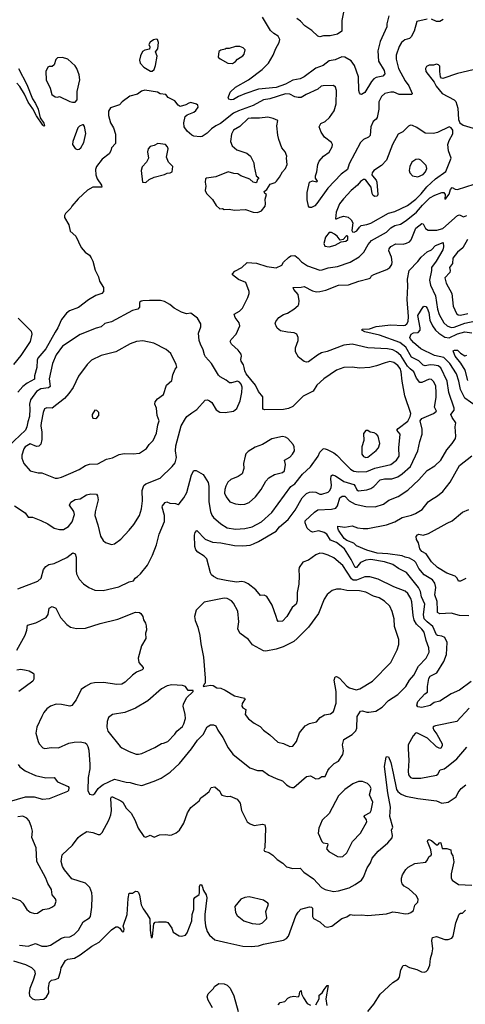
# Model space of a CAD drawing. Extents: x 1550320 to 1685906, y 509093 to 640511.
# Tile 438 of 532: x 1656853 to 1661131, y 593384 to 602834. Entities that reach past the tile are written whole.
import ezdxf

# ---------------------------------------------------------------- set-up
doc = ezdxf.new("R2010")
doc.units = 0

msp = doc.modelspace()

# ---------------------------------------------------------------- linework, layer by layer
at = {"layer": '0CON20XD'}
for points in [[(1660765, 602840), (1660665, 602816), (1660641.1, 602725), (1660610.8, 602669.2), (1660595, 602653.1), (1660549.8, 602640.2), (1660520, 602615), (1660496.9, 602575), (1660467, 602493), (1660466.9, 602455), (1660489.3, 602365), (1660553.8, 602246.2), (1660587.8, 602197.7), (1660620.6, 602125), (1660616.2, 602115), (1660495, 602116.7), (1660445, 602138.5), (1660415, 602139.1), (1660358.8, 602125), (1660325, 602095.8), (1660300, 602045), (1660300, 601975), (1660284.5, 601895), (1660275, 601880), (1660245, 601857.5), (1660223.1, 601805), (1660218.8, 601721.2), (1660202, 601705), (1660154.2, 601685), (1660123.7, 601656.3), (1660015, 601451.2), (1660000, 601395), (1659938.7, 601351.3), (1659812.1, 601217.9), (1659705, 601068.8), (1659685, 601046.7), (1659655, 601030), (1659635, 601032.5), (1659625, 601042.5), (1659613.8, 601105), (1659612.5, 601175), (1659636.7, 601275), (1659664.1, 601285.9), (1659705, 601277.5), (1659712.5, 601285), (1659694.2, 601314.2), (1659691.4, 601335), (1659704.4, 601375), (1659715, 601442.5), (1659729.2, 601475), (1659768.8, 601525), (1659825, 601562), (1659854.5, 601615), (1659855.5, 601635), (1659846.7, 601655), (1659778.1, 601705), (1659748.1, 601755), (1659729.2, 601805), (1659743.7, 601836.3), (1659785, 601855.7), (1659825.9, 601894.1), (1659870.9, 601959.1), (1659890, 602025), (1659894.4, 602154.4), (1659885.5, 602185.5), (1659865, 602200.8), (1659765, 602200), (1659748.6, 602195), (1659715, 602167.7), (1659602, 602115), (1659555, 602088.5), (1659525, 602086.4), (1659495, 602091.8), (1659445, 602119.2), (1659405, 602122.5), (1659255, 602074.2), (1659195, 602063.2), (1659095, 602011.3), (1658955, 601960.5), (1658905, 601935.9), (1658782.2, 601837.8), (1658735.2, 601814.8), (1658693.1, 601785), (1658652.9, 601745), (1658606.2, 601713.8), (1658585, 601709.1), (1658526.2, 601716.2), (1658505.4, 601725.4), (1658460.8, 601765), (1658432.9, 601805), (1658430, 601845), (1658443.3, 601905), (1658460.5, 601919.5), (1658525, 601946.2), (1658545, 601963.8), (1658565.7, 601995), (1658563.8, 602013.8), (1658551.7, 602021.7), (1658497.7, 602037.7), (1658478.1, 602031.9)], [(1659015, 602120.8), (1658953.2, 602096.8), (1658905, 602066.9), (1658883, 602063), (1658861.7, 602071.7), (1658853.3, 602085), (1658873, 602137), (1658925.8, 602185), (1659050.6, 602255), (1659181.1, 602355), (1659241.4, 602415), (1659287.4, 602492.6), (1659313.4, 602556.6), (1659345.6, 602615), (1659350.8, 602645), (1659335.5, 602675.5), (1659291.7, 602701.7), (1659261.1, 602731.1), (1659185, 602856.7)], [(1660397.7, 602872.3), (1660378, 602795), (1660377.1, 602765), (1660314.1, 602625.9), (1660290.3, 602535), (1660298.6, 602435), (1660352.2, 602345), (1660358, 602315), (1660338, 602292), (1660275, 602278.8), (1660253.1, 602265), (1660230.9, 602239.1), (1660165, 602134), (1660135, 602116.7), (1660125, 602120), (1660115, 602132.5), (1660110, 602155), (1660104.7, 602284.7), (1660067.5, 602395), (1660035, 602438.6), (1659975, 602472.5), (1659945, 602477.9), (1659881.3, 602448.7), (1659825, 602437.5), (1659765, 602394.5), (1659695, 602367.5), (1659585, 602284.3), (1659545, 602265.6), (1659475, 602253.8), (1659405.6, 602214.4), (1659315, 602182), (1659145, 602166), (1659015, 602120.8)], [(1659962.5, 602905), (1659947.1, 602825), (1659947, 602723), (1659905, 602696.2), (1659835, 602680), (1659770.5, 602679.5), (1659735, 602668), (1659715, 602675.7), (1659659.1, 602729.1), (1659590.8, 602775), (1659549.5, 602819.5), (1659514.4, 602845)], [(1660918.8, 602835), (1660885, 602816.2), (1660855, 602818), (1660805, 602837.5)], [(1658108.3, 602338.3), (1658125, 602340), (1658143.3, 602355), (1658157, 602393), (1658173.3, 602485), (1658157.5, 602525), (1658178.8, 602555), (1658186.2, 602615), (1658175, 602642.5), (1658165, 602646.7), (1658138.3, 602641.7), (1658105, 602617.5), (1658093.3, 602595), (1658103, 602573), (1658099.3, 602550.7), (1658055, 602541.2), (1658032.7, 602527.3), (1658012.7, 602487.3), (1658004, 602445), (1658011.2, 602415), (1658045, 602377.5), (1658108.3, 602338.3)], [(1658895, 602413.3), (1658925, 602431.2), (1658944.1, 602455.9), (1658995, 602486.7), (1659008.3, 602501.7), (1659016.7, 602545), (1658997.5, 602565), (1658966.1, 602576.1), (1658924.1, 602575.9), (1658865, 602557.5), (1658835, 602557.5), (1658825, 602550), (1658785, 602542.5), (1658765, 602530), (1658760, 602475), (1658777, 602457), (1658850, 602415), (1658895, 602413.3)], [(1657361.7, 602041.7), (1657385, 602043.3), (1657406.4, 602063.6), (1657404.3, 602145), (1657430, 602255), (1657422.9, 602305), (1657401.4, 602365), (1657385, 602392), (1657315, 602456), (1657265, 602471.2), (1657215, 602468.8), (1657199.7, 602450.3), (1657185, 602400), (1657165, 602383.3), (1657135, 602383.3), (1657125, 602377.5), (1657104.1, 602335.9), (1657106.2, 602255), (1657145.7, 602175.7), (1657162, 602115), (1657195, 602092.5), (1657215, 602090), (1657235, 602097.5), (1657335, 602050), (1657361.7, 602041.7)], [(1656842.5, 602365), (1656921.8, 602211.8), (1656975.9, 602075), (1657005, 602030), (1657030, 601975), (1657051.4, 601891.4), (1657085, 601840), (1657090, 601815), (1657085, 601812.5), (1657075, 601822.5), (1657015, 601910.8)], [(1661205, 602351.1), (1661055, 602318.5), (1660915, 602270), (1660903, 602273), (1660892.5, 602285), (1660885.8, 602335.8), (1660885, 602386.7), (1660875, 602400), (1660855, 602408), (1660825, 602396.2), (1660785, 602397.5), (1660758.8, 602385), (1660747.5, 602365), (1660752.5, 602335), (1660833.6, 602233.6), (1660852.5, 602195), (1660908, 602125), (1661025, 602064.2), (1661039.7, 602049.7), (1661058, 601985), (1661066.7, 601875), (1661080, 601845), (1661111.2, 601821.2), (1661205, 601792.5)], [(1657015, 601910.8), (1656979.7, 601979.7), (1656935, 602042.7), (1656899.6, 602119.6), (1656855, 602193.8), (1656824.8, 602224.8)], [(1658478.1, 602031.9), (1658447.5, 602015), (1658395, 602000), (1658375, 602012.5), (1658342, 602055), (1658278.3, 602088.3), (1658255, 602115.7), (1658201.7, 602121.7), (1658175, 602136.7), (1658055, 602156.7), (1658023, 602147), (1657985, 602120), (1657909.3, 602100.7), (1657837.5, 602045), (1657812.5, 602015), (1657725, 601987.8), (1657706.9, 601955), (1657706.9, 601915), (1657724.2, 601845), (1657753.8, 601795), (1657774, 601734), (1657774.1, 601645.9), (1657736.2, 601605), (1657728.8, 601575), (1657712.5, 601545), (1657645.8, 601494.2), (1657591.4, 601425), (1657582.5, 601395), (1657583.4, 601343.4), (1657597.5, 601305), (1657638.6, 601245), (1657643.3, 601225), (1657554, 601226), (1657505, 601196), (1657413.8, 601115), (1657353.8, 601045), (1657343.3, 601025), (1657293.3, 600975), (1657283.8, 600955), (1657283.8, 600935), (1657325.8, 600865.8), (1657338, 600805), (1657390.8, 600755), (1657445, 600646.2), (1657481.3, 600601.3), (1657525, 600573.3), (1657539.7, 600549.7), (1657556, 600515), (1657578.3, 600428.3), (1657610, 600365), (1657618, 600325), (1657656.9, 600265), (1657659.2, 600225), (1657643.3, 600205), (1657583.7, 600186.3), (1657515, 600145.7), (1657417.6, 600072.4), (1657331.2, 600038.8), (1657301.7, 600018.3), (1657255.3, 599954.7), (1657218.9, 599875), (1657192.9, 599835), (1657105.5, 599675), (1657026, 599584), (1657019.5, 599565), (1657016.9, 599495), (1656995.5, 599415), (1656995.6, 599385), (1656925, 599346.7), (1656885, 599314.7), (1656835, 599258.5)], [(1659135, 600983.3), (1659175, 601000), (1659210, 601045), (1659214.3, 601065), (1659208.3, 601111.7), (1659222.5, 601155), (1659207, 601167), (1659200, 601185), (1659226.7, 601205), (1659256.7, 601255), (1659305, 601272.5), (1659317, 601283), (1659348.3, 601321.7), (1659376.7, 601375), (1659406.2, 601405), (1659420, 601445), (1659413.3, 601505), (1659417.5, 601525), (1659403.3, 601565), (1659370, 601605), (1659340, 601685), (1659330, 601725), (1659322.5, 601815), (1659330, 601865), (1659285, 601886.2), (1659235, 601897.5), (1659155, 601887.3), (1659075, 601890), (1659045.4, 601884.6), (1658965, 601809.5), (1658905.8, 601775), (1658887.8, 601735), (1658878.1, 601665), (1658893.2, 601623.2), (1658936.7, 601585), (1659033.9, 601553.9), (1659068.8, 601525), (1659100.9, 601460.9), (1659105.7, 601425), (1659123.6, 601333.6), (1659147.5, 601315), (1659133, 601297), (1659130, 601275), (1659121.7, 601268.3), (1659095, 601273.3), (1659063.6, 601303.6), (1658975.5, 601335.5), (1658946.7, 601355), (1658908.3, 601358.3), (1658855, 601374.2), (1658735, 601326.7), (1658645, 601312.5), (1658637.5, 601305), (1658632.5, 601275), (1658640, 601235), (1658633.3, 601195), (1658647.5, 601165), (1658705, 601107.5), (1658740.7, 601050.7), (1658775, 601020), (1658801.7, 601021.7), (1658815, 601012.5), (1658863.6, 601016.4), (1658915, 601004.2), (1659021.7, 601011.7), (1659095, 600986.7), (1659135, 600983.3)], [(1657405, 601586.7), (1657425, 601591.1), (1657440, 601605), (1657468.8, 601655), (1657487, 601743), (1657475, 601807.5), (1657465, 601823.3), (1657455, 601826.2), (1657427.7, 601812.3), (1657413, 601797), (1657361.9, 601665), (1657361.4, 601635), (1657385, 601596), (1657405, 601586.7)], [(1660065, 600794.2), (1660091.2, 600808.8), (1660115, 600844), (1660132.1, 600857.9), (1660187, 600867), (1660225, 600882.1), (1660393.2, 600976.8), (1660455, 600993.1), (1660575, 601050.9), (1660655, 601111.1), (1660707.1, 601162.9), (1660760.8, 601229.2), (1660845, 601306.2), (1660943.9, 601376.1), (1660994, 601505), (1660970, 601575), (1660964, 601635), (1660977.5, 601675), (1661012.4, 601737.6), (1661010.9, 601775), (1660995, 601796.9), (1660975, 601805.7), (1660865, 601751.4), (1660825, 601742.5), (1660745, 601744), (1660665, 601799.2), (1660625, 601818), (1660605, 601820), (1660585, 601813.3), (1660531.7, 601758.3), (1660486.2, 601735), (1660432.9, 601635), (1660374.3, 601485), (1660325, 601434.2), (1660253.3, 601385), (1660236.7, 601365), (1660233.9, 601346.1), (1660238.8, 601335), (1660275, 601293.3), (1660282, 601275), (1660290, 601155), (1660285, 601140), (1660263, 601137), (1660245, 601146.7), (1660236, 601165), (1660226.7, 601226.7), (1660176.7, 601295), (1660165, 601301.2), (1660155, 601298.8), (1660125, 601279.2), (1660095.3, 601244.7), (1660034.4, 601195), (1659963.1, 601115), (1659923.1, 601065), (1659892.8, 600987.2), (1659885, 600922.5), (1659895, 600921.2), (1659930.3, 600939.7), (1659965, 600947.5), (1660007.7, 600937.7), (1660035, 600913.3), (1660051.2, 600885), (1660041.7, 600811.7), (1660047.7, 600797.7), (1660065, 600794.2)], [(1658065, 601270), (1658095, 601300), (1658145, 601322.5), (1658242.5, 601347.5), (1658268.3, 601361.7), (1658297, 601363), (1658317.5, 601375), (1658322.5, 601425), (1658282.5, 601465), (1658262.5, 601515), (1658278.8, 601595), (1658273.3, 601615), (1658252.5, 601635), (1658180, 601645), (1658145, 601626), (1658105, 601615.7), (1658086.9, 601595), (1658080.6, 601565), (1658090, 601505), (1658070, 601465), (1658028.8, 601421.2), (1658020, 601385), (1658033, 601273), (1658065, 601270)], [(1660675, 601324.4), (1660725, 601347.1), (1660748.9, 601375), (1660760.6, 601405), (1660754.2, 601435), (1660705, 601485.8), (1660685, 601495.7), (1660655, 601492.2), (1660618.9, 601465), (1660598.9, 601425), (1660593.1, 601385), (1660597.5, 601365), (1660624.4, 601334.4), (1660675, 601324.4)], [(1656835, 597371.4), (1657028.8, 597445), (1657060.8, 597475), (1657083, 597557), (1657103.8, 597586.2), (1657134.6, 597605.4), (1657185, 597613.1), (1657305, 597670.6), (1657365, 597717.5), (1657385, 597706.2), (1657396.5, 597675), (1657394.4, 597545), (1657398.6, 597515), (1657424.2, 597465), (1657465, 597420), (1657516.7, 597385), (1657575, 597358), (1657655, 597354), (1657805, 597391.2), (1657905, 597438), (1657945, 597446.7), (1657963.3, 597475), (1657985, 597490), (1658014.2, 597515.8), (1658081.2, 597598.8), (1658128, 597695), (1658165.7, 597794.3), (1658193.7, 597896.3), (1658243.2, 598016.8), (1658243.5, 598075), (1658221.5, 598155), (1658225, 598168), (1658250.2, 598199.8), (1658265, 598205.8), (1658293.8, 598193.8), (1658349.8, 598189.8), (1658375, 598180), (1658385, 598187.5), (1658429.6, 598245), (1658456.9, 598295), (1658503.5, 598465), (1658525, 598506), (1658547.7, 598507.7), (1658615, 598470), (1658661.1, 598391.1), (1658667.9, 598357.9), (1658668.6, 598205), (1658685, 598114), (1658697.9, 598077.9), (1658715, 598055.7), (1658785, 597995.7), (1658845, 597955.6), (1658925, 597944.1), (1659015, 597949.1), (1659085, 597966.8), (1659175, 598015.7), (1659275, 598104.3), (1659455, 598352.9), (1659495, 598380.6), (1659567.8, 598472.2), (1659646.2, 598543.8), (1659719.2, 598645), (1659735, 598683.8), (1659765, 598713.8), (1659775, 598718), (1659805, 598710), (1659868.1, 598678.1), (1659898.6, 598655), (1659965.7, 598585), (1660030.5, 598520.5), (1660061.7, 598501.7), (1660105, 598495.3), (1660185, 598498.5), (1660262, 598528), (1660416.7, 598563.3), (1660470.8, 598605), (1660496, 598644), (1660492.2, 598725), (1660505.9, 598855), (1660472.5, 598895), (1660485, 598911.4), (1660578.7, 598981.3), (1660600.6, 599025), (1660606.9, 599055), (1660551.2, 599225), (1660524.8, 599364.8), (1660515.7, 599455), (1660505.3, 599485), (1660483.8, 599515), (1660445, 599543.8), (1660405, 599552.1), (1660361.2, 599541.2), (1660278.5, 599511.5), (1660215, 599496.5), (1660115, 599490.6), (1660045, 599499.4), (1659965, 599494.3), (1659895, 599469.2), (1659773, 599387), (1659706.9, 599325), (1659670.9, 599269.1), (1659575, 599219.5), (1659475, 599122.3), (1659435, 599101.6), (1659385, 599094.1), (1659205, 599088.9), (1659188, 599095), (1659186.9, 599215), (1659145.3, 599265.3), (1659116.1, 599326.1), (1659027.1, 599435), (1659013.2, 599465), (1659009.2, 599495), (1659000.6, 599520.6), (1658978, 599555), (1658976.1, 599573.9), (1658984, 599605), (1658978.8, 599625), (1658950.7, 599660.7), (1658885, 599719.2), (1658874, 599745), (1658884, 599765), (1658932.2, 599815), (1658965.8, 599895), (1658961.2, 599925), (1658920.8, 599975), (1658913.1, 600006.9), (1658962, 600035), (1658992, 600065), (1659043.9, 600166.1), (1659056.7, 600205), (1659056.2, 600225), (1659025, 600311.2), (1658955, 600341.2), (1658897.5, 600385), (1658896.7, 600395), (1658918.3, 600421.7), (1658985, 600455.7), (1659036.5, 600503.5), (1659125, 600495.9), (1659225, 600464.7), (1659316.6, 600453.4), (1659371.3, 600478.7), (1659386.2, 600505), (1659435, 600551.2), (1659455, 600566.2), (1659495, 600570), (1659527.1, 600545), (1659558.7, 600508.7), (1659615, 600470.7), (1659735, 600430.8), (1659757.9, 600432.1), (1659815, 600451.5), (1659905.3, 600464.7), (1660025, 600505.5), (1660111.7, 600558.3), (1660157.3, 600602.7), (1660198.8, 600675), (1660229.5, 600715), (1660375.2, 600794.8), (1660415, 600837.3), (1660455, 600857), (1660508.5, 600871.5), (1660564.8, 600905.2), (1660664, 600986), (1660718.6, 601055), (1660790.4, 601125), (1660840, 601150), (1660905, 601174.4), (1660924.3, 601174.3), (1660936.2, 601155), (1660935, 601112.5), (1660945, 601117.5), (1660975, 601158.8), (1660987.9, 601205), (1661005, 601223.1), (1661035, 601207.3), (1661055, 601203.9), (1661215, 601256)], [(1657555, 595394.2), (1657575, 595406.2), (1657605.4, 595454.6), (1657627.5, 595475), (1657655.9, 595494.1), (1657765, 595543.1), (1657875, 595517.1), (1657915, 595514), (1657965, 595496), (1658025, 595484.3), (1658145, 595524.2), (1658211.2, 595555), (1658297.8, 595612.2), (1658386.9, 595695), (1658503.6, 595836.4), (1658561.7, 595918.3), (1658615, 595972), (1658654.4, 596045.6), (1658685, 596067.1), (1658715, 596067.5), (1658736.2, 596055), (1658753.8, 596015), (1658802, 595945), (1658855, 595846.7), (1658898.8, 595785), (1659063.9, 595653.9), (1659135, 595628.6), (1659185, 595628), (1659244.5, 595584.5), (1659315, 595550), (1659375, 595529.4), (1659415, 595491.4), (1659445, 595472.5), (1659465, 595464), (1659485, 595464.2), (1659605, 595570), (1659645, 595576.7), (1659695, 595547.5), (1659725, 595550), (1659755, 595568.8), (1659785, 595570), (1659811.2, 595628.8), (1659828.7, 595651.3), (1659872, 595695), (1659913.2, 595716.8), (1659955, 595780), (1659961.2, 595815), (1659951.8, 595875), (1659966, 595925), (1660046.2, 595973.8), (1660081.5, 596008.5), (1660090.5, 596035), (1660093.1, 596146.9), (1660125, 596196.2), (1660145, 596199.4), (1660185, 596186.7), (1660205, 596186.7), (1660271.7, 596198.3), (1660334, 596236), (1660395, 596298.1), (1660483.8, 596356.2), (1660560.8, 596435), (1660595, 596493.3), (1660636.3, 596543.7), (1660682.2, 596627.8), (1660755.8, 596705), (1660785, 596762.5), (1660781.9, 596805), (1660754.1, 596874.1), (1660735.7, 596955.7), (1660714.6, 596985), (1660663.1, 597033.1), (1660641.5, 597071.5), (1660631.1, 597115), (1660618.1, 597248.1), (1660608.5, 597278.5), (1660579.5, 597325), (1660555, 597348.5), (1660445, 597391.8), (1660295, 597465.4), (1660215, 597487.1), (1660165, 597487.5), (1660085.2, 597454.8), (1660055, 597453.8), (1660038.9, 597468.9), (1659955, 597595.6), (1659868.6, 597668.6), (1659815, 597695.6), (1659765, 597711.5), (1659735, 597713.3), (1659695, 597697.8), (1659625, 597647.5), (1659571.2, 597628.8), (1659536, 597575), (1659531.4, 597555), (1659536.9, 597495), (1659533.3, 597415), (1659515.6, 597335), (1659516.5, 597255), (1659506.7, 597225), (1659468.9, 597191.1), (1659417.1, 597105), (1659375, 597060), (1659335, 597058.8), (1659323.7, 597073.7), (1659314, 597106), (1659275.7, 597215), (1659225, 597298.8), (1659200.7, 597310.7), (1659165, 597306.7), (1659121.2, 597361.2), (1659048, 597418), (1659015, 597435.6), (1658985, 597441.9), (1658935, 597436.5), (1658835, 597452.3), (1658755, 597468.5), (1658715, 597489.5), (1658695.4, 597505.4), (1658683.6, 597525), (1658648.8, 597658.8), (1658625, 597683.5), (1658562.1, 597722.1), (1658544, 597745), (1658536.1, 597776.1), (1658531.5, 597885), (1658538.7, 597911.3), (1658555, 597932.5), (1658635, 597848.6), (1658705, 597817.8), (1658785, 597813.9), (1658915, 597788.2), (1658995, 597784.5), (1659065, 597789.6), (1659097.8, 597802.2), (1659145.8, 597824.2), (1659315.7, 597925), (1659348.9, 597965), (1659432.1, 598037.9), (1659496.7, 598125), (1659564.6, 598245), (1659605, 598286.1), (1659635, 598300), (1659665, 598303.6), (1659695, 598300), (1659735, 598280.8), (1659755, 598279.2), (1659815, 598298.9), (1659830.9, 598315), (1659844.5, 598345), (1659847.4, 598367.4), (1659840, 598425), (1659844.4, 598455), (1659855, 598464.3), (1659885, 598457.1), (1659965, 598401), (1660061.2, 598371.2), (1660075, 598357.5), (1660090.6, 598320.6), (1660105, 598311.2), (1660185, 598321.3), (1660225, 598335.4), (1660253.5, 598355), (1660315, 598417.5), (1660355, 598426.6), (1660426.1, 598426.1), (1660483.6, 598446.4), (1660526.4, 598473.6), (1660603.5, 598546.5), (1660676.4, 598695), (1660694.8, 598785.2), (1660717.8, 598855), (1660718.1, 598905), (1660699.3, 598985), (1660715, 599005.7), (1660826.5, 599055), (1660856, 599075), (1660834.3, 599115), (1660851.1, 599208.9), (1660852.9, 599255), (1660846.9, 599315), (1660828, 599358), (1660805, 599379.1), (1660785, 599382.3), (1660715, 599351.9), (1660695, 599350.8), (1660664.1, 599394.1), (1660636.1, 599455), (1660602.8, 599482.8), (1660575, 599509.7), (1660511.4, 599611.4), (1660471.2, 599645), (1660435, 599663.6), (1660385, 599675.3), (1660195, 599683.5), (1660045, 599719.5), (1659965, 599710), (1659805, 599647.8), (1659750, 599635), (1659710.8, 599615), (1659625, 599550.6), (1659605, 599545.6), (1659585, 599552.1), (1659528.9, 599595), (1659500, 599645), (1659501.2, 599685), (1659526.7, 599755), (1659526.7, 599785), (1659512.5, 599815), (1659489.3, 599829.3), (1659425, 599833.8), (1659358.3, 599848.3), (1659324.3, 599874.3), (1659313.8, 599895), (1659306.7, 599915), (1659311.7, 599938.3), (1659342.5, 599975), (1659387.1, 600002.9), (1659425, 600018), (1659484.3, 600055.7), (1659525, 600090), (1659534.3, 600105), (1659536.6, 600136.6), (1659525.8, 600195), (1659484, 600245), (1659480, 600265), (1659553.9, 600266.1), (1659585, 600274.3), (1659665, 600230.5), (1659701.8, 600221.8), (1659735, 600223.5), (1659791.4, 600238.6), (1659915, 600286.9), (1660010.3, 600289.7), (1660107.5, 600325), (1660209.7, 600350.3), (1660220, 600355), (1660230, 600375), (1660252, 600388), (1660378.8, 600435), (1660406.7, 600455), (1660425.5, 600485), (1660429.5, 600505), (1660422.7, 600555), (1660396.7, 600615), (1660400.6, 600635), (1660415, 600657.1), (1660465, 600681.5), (1660535, 600680.8), (1660565, 600687.7), (1660595, 600701.8), (1660612, 600722), (1660655, 600833.1), (1660715, 600876.5), (1660725.8, 600875), (1660748.6, 600828.6), (1660775, 600813.3), (1660856.5, 600813.5), (1660915, 600829.1), (1661055, 600955.7), (1661075, 600959.4), (1661115, 600941.2), (1661145, 600954.6)], [(1659825, 600654), (1659881.7, 600668.3), (1659938.3, 600701.7), (1659985, 600706.7), (1660003.3, 600725), (1660002.5, 600755), (1659995, 600760), (1659985, 600753.3), (1659957, 600723), (1659928.3, 600718.3), (1659902.5, 600755), (1659876.5, 600776.5), (1659845, 600792.2), (1659825, 600790), (1659788.6, 600745), (1659773.3, 600685), (1659781.2, 600661.2), (1659825, 600654)], [(1660175, 597646.8), (1660125, 597624.1), (1660085, 597576.9), (1660075, 597575.5), (1660035, 597653.8), (1659971.1, 597755), (1659895, 597817.6), (1659837.6, 597837.6), (1659801.1, 597895), (1659775, 597912.7), (1659725, 597927.9), (1659665, 597916.6), (1659645, 597924.2), (1659614.4, 597955), (1659593.8, 598005), (1659594.1, 598025), (1659682.1, 598107.9), (1659715, 598130.3), (1659845.2, 598134.8), (1659887.5, 598145), (1659903.5, 598166.5), (1659925.3, 598244.7), (1659949.7, 598260.3), (1659975, 598261.1), (1660015, 598217.2), (1660075, 598185.4), (1660175, 598161.1), (1660265, 598159.4), (1660344.5, 598185.5), (1660397.6, 598222.4), (1660485, 598258.6), (1660580.5, 598319.5), (1660685, 598417.1), (1660765, 598508.6), (1660839.5, 598550.5), (1660895, 598607.1), (1660955, 598706), (1661004.5, 598765), (1661035.5, 598815), (1661040.6, 598835), (1661032.4, 598927.6), (1661040, 598965), (1661003.8, 599015), (1660992, 599045), (1661024.4, 599085), (1661025.4, 599105), (1660972.2, 599255), (1660958.4, 599365), (1660895, 599493.5), (1660870.3, 599510.3), (1660830.6, 599519.4), (1660795, 599522.5), (1660745, 599512.8), (1660725, 599518.5), (1660685, 599559.3), (1660615.2, 599595.2), (1660559.9, 599689.9), (1660502.5, 599735), (1660307, 599807), (1660165, 599837.2), (1660137.5, 599855), (1660142.5, 599865), (1660212.9, 599867.1), (1660275, 599888.7), (1660415, 599906.6), (1660535, 599899.5), (1660555, 599903.5), (1660570.6, 599915), (1660582, 599938), (1660586.9, 599985), (1660572.8, 600147.2), (1660580.6, 600275), (1660577.6, 600342.4), (1660590.6, 600425), (1660676.9, 600513.1), (1660706.4, 600553.6), (1660763.7, 600606.3), (1660805, 600626.5), (1660845, 600666.1), (1660920, 600695), (1660922, 600655), (1660914.4, 600625), (1660851.6, 600515), (1660808.1, 600455), (1660807.3, 600425), (1660787.6, 600335), (1660797.6, 600285), (1660843.9, 600183.9), (1660864.7, 600055), (1660881.2, 600005), (1660925, 599923.6), (1660956.1, 599896.1), (1660995, 599878.6), (1661025, 599881.6), (1661125, 599919.6), (1661232.7, 599942.7)], [(1661153.1, 600725), (1661106.5, 600645), (1661055, 600601.9), (1661010.6, 600545), (1661007.7, 600495), (1660980.4, 600455), (1660986.8, 600425), (1660984, 600406), (1660933.3, 600355), (1660946.7, 600305), (1661001.1, 600205), (1661013.1, 600085), (1661045, 600014.3), (1661061.3, 600001.3), (1661085, 599998.5), (1661155, 600014.8)], [(1657735, 597796.7), (1657765, 597803.8), (1657825, 597846.7), (1657903.8, 597935), (1657950.5, 597989.5), (1658003.1, 598075), (1658021.3, 598138.7), (1658031.5, 598215), (1658030, 598315), (1658045, 598361.8), (1658065, 598378.1), (1658202, 598435), (1658318.1, 598545), (1658345, 598581.2), (1658357.2, 598632.8), (1658347.7, 598695), (1658352.9, 598745), (1658404.3, 598935), (1658444.3, 599005.7), (1658458.8, 599025), (1658505, 599061.2), (1658555, 599091.2), (1658635, 599183.3), (1658655, 599186.2), (1658675.9, 599175.9), (1658698.1, 599158.1), (1658740.7, 599090.7), (1658775, 599065.8), (1658825, 599064.2), (1658905, 599078), (1658937.8, 599102.2), (1658968.6, 599175), (1658986.5, 599255), (1658988.3, 599308.3), (1658980, 599335), (1658964.2, 599355), (1658945, 599365.5), (1658885, 599346.9), (1658868.6, 599348.6), (1658835.4, 599375.4), (1658776.2, 599406.2), (1658761.5, 599421.5), (1658694, 599535), (1658637.3, 599597.3), (1658626.7, 599616.7), (1658615.9, 599665.9), (1658588.1, 599718.1), (1658577.3, 599755), (1658569.4, 599825), (1658593.3, 599885), (1658593.3, 599915), (1658559.7, 599969.7), (1658495, 600016.7), (1658455, 600012), (1658407.3, 600027.3), (1658335.9, 600065.9), (1658295, 600100), (1658245, 600128.8), (1658205, 600140), (1658100.7, 600139.3), (1658035, 600136.7), (1658019.3, 600130.7), (1658005, 600120), (1658003.8, 600075), (1657986.7, 600055), (1657935, 600044), (1657734.5, 599935.5), (1657672.1, 599917.9), (1657634.4, 599885.6), (1657586.8, 599873.2), (1657435, 599811.4), (1657265, 599700), (1657205, 599616.9), (1657169.7, 599535), (1657137.3, 599387.3), (1657147.3, 599312.7), (1657128.9, 599301.1), (1657055, 599290), (1657014.5, 599265), (1656958.5, 599185), (1656947.8, 599142.2), (1656949.4, 599099.4), (1656948.8, 599025), (1656931.3, 598975), (1656922.2, 598925), (1656908.2, 598895), (1656745, 598739.2)], [(1661236.2, 599125), (1661125, 599201.9), (1661085.2, 599285.2), (1661070.2, 599365), (1661045.4, 599434.6), (1660984.1, 599535), (1660925, 599590.8), (1660835, 599609.3), (1660703.3, 599675), (1660635, 599734.5), (1660600.6, 599775), (1660597.5, 599785), (1660612.9, 599815), (1660635, 599827.7), (1660677.6, 599832.4), (1660697.4, 599852.6), (1660697.7, 599877.7), (1660674.6, 599995), (1660725, 600076.7), (1660735, 600083.3), (1660751.7, 600081.7), (1660765, 600064), (1660781.2, 600025), (1660789.6, 599949.6), (1660815.2, 599895.2), (1660845, 599854.6), (1660875.5, 599825.5), (1660935, 599787), (1660975, 599780), (1661055, 599818.5), (1661125, 599836.4), (1661195, 599827.2)], [(1656839.6, 599969.6), (1656963.1, 599845), (1656969.5, 599815), (1656953.2, 599745), (1656865, 599611.4), (1656794, 599525)], [(1657215, 598434.2), (1657255, 598444.3), (1657345, 598481.1), (1657425, 598517.8), (1657485, 598553.5), (1657525, 598568.1), (1657605, 598570), (1657686.7, 598615), (1657745, 598627.5), (1657808.3, 598661.7), (1657855, 598669.4), (1657944.1, 598665.9), (1658005, 598672), (1658072, 598718), (1658097.5, 598755), (1658136, 598795), (1658165.6, 598864.4), (1658179.2, 598945), (1658193, 598983), (1658172, 599035), (1658166.9, 599105), (1658152, 599145), (1658154, 599165), (1658175, 599196), (1658232.5, 599235), (1658263.8, 599325), (1658315, 599370), (1658322.5, 599425), (1658345, 599480), (1658361.7, 599498.3), (1658356.7, 599525), (1658305, 599630), (1658258.8, 599668.8), (1658140.5, 599730.5), (1658035, 599750), (1657975.8, 599744.2), (1657915, 599724.3), (1657775, 599645.8), (1657635, 599610), (1657542.6, 599567.4), (1657502.5, 599525), (1657416.4, 599413.6), (1657365.8, 599305), (1657325.3, 599244.7), (1657283.5, 599196.5), (1657165, 599104.3), (1657113, 599107), (1657092.6, 599097.4), (1657077.4, 599062.6), (1657059.6, 598965), (1657055.5, 598935), (1657065.5, 598875), (1657064.6, 598805.4), (1657055, 598758.8), (1657038.3, 598741.7), (1657015, 598737.1), (1656955, 598762.5), (1656906.2, 598735), (1656892.9, 598715), (1656874.2, 598655), (1656874, 598625), (1656892.7, 598572.7), (1656952.5, 598505), (1657030, 598485), (1657065, 598484), (1657194.3, 598434.3), (1657215, 598434.2)], [(1661155, 599371.4), (1661130.2, 599470.2), (1661088.8, 599538.8), (1661034.3, 599605), (1661016.9, 599645), (1661015.8, 599655), (1661027, 599663), (1661055, 599663.5), (1661085, 599632), (1661125, 599608.8), (1661145, 599613.3)], [(1657585, 599007.5), (1657595, 599012.5), (1657612.5, 599035), (1657613.3, 599065), (1657595, 599083.3), (1657575, 599086.7), (1657547.5, 599045), (1657548.3, 599028.3), (1657555, 599010), (1657585, 599007.5)], [(1660175, 598632.5), (1660195, 598633.5), (1660275, 598697.5), (1660297.1, 598725), (1660311.4, 598765), (1660294.2, 598835), (1660280, 598855), (1660255, 598868.1), (1660216.2, 598876.2), (1660195, 598892.5), (1660175, 598892.5), (1660153, 598863), (1660156.2, 598795), (1660139.2, 598735), (1660138.6, 598665), (1660155, 598640), (1660175, 598632.5)], [(1658975, 598180), (1659015, 598184.4), (1659055, 598200.6), (1659116.7, 598253.3), (1659171.9, 598325), (1659216, 598405), (1659244.5, 598435.5), (1659300.4, 598469.6), (1659375, 598486.4), (1659394.5, 598505), (1659404.3, 598565), (1659396.2, 598605), (1659446, 598635), (1659473.3, 598665), (1659490, 598695), (1659486.7, 598735), (1659477.5, 598755), (1659426.7, 598815), (1659405, 598828), (1659375, 598832), (1659275, 598810), (1659185, 598755.8), (1659115, 598732), (1659045, 598690), (1659025, 598666.7), (1659016.2, 598645), (1659001.2, 598575), (1659004, 598525), (1658987.5, 598475), (1658951.3, 598448.7), (1658879.1, 598420.9), (1658852.5, 598395), (1658833.4, 598356.6), (1658821.8, 598325), (1658820.9, 598290.9), (1658834.6, 598254.6), (1658869.2, 598205), (1658925, 598185.6), (1658975, 598180)], [(1661165, 597110.8), (1661076.8, 597116.8), (1660995, 597136.9), (1660885, 597131.4), (1660865, 597143.8), (1660863.3, 597166.7), (1660859.6, 597249.6), (1660839.6, 597315), (1660849.6, 597385), (1660837.5, 597425), (1660815, 597456.9), (1660735, 597505.6), (1660685, 597565.6), (1660656, 597625), (1660640.5, 597640.5), (1660595.6, 597665), (1660555, 597673.8), (1660525, 597687.7), (1660386.6, 597706.6), (1660285, 597713), (1660185, 597741.6), (1660085, 597783.6), (1660060.2, 597810.2), (1659994.6, 597835), (1659966.9, 597855), (1659914.7, 597935), (1659906.9, 597955), (1659908.8, 597971.2), (1659975, 597961.9), (1660045, 597975.8), (1660095, 597955.7), (1660149.6, 597949.6), (1660195, 597950.5), (1660374.4, 597984.4), (1660455, 598015.4), (1660523.7, 598056.3), (1660615, 598078.9), (1660654.5, 598095.5), (1660717, 598133), (1660774.2, 598205), (1660796.6, 598223.4), (1660865, 598262.9), (1660914.3, 598305), (1660984.5, 598395.5), (1661075.3, 598554.7), (1661192.6, 598647.4)], [(1656805, 598168), (1656905, 598101.2), (1656935, 598060), (1656975, 598058), (1657056.4, 598026.4), (1657125, 597996.7), (1657185, 597954), (1657235, 597941.1), (1657275, 597940.4), (1657320.8, 597969.2), (1657356.4, 598013.6), (1657378.5, 598085), (1657374.5, 598115), (1657330.8, 598175), (1657345, 598202), (1657385, 598230), (1657435, 598235.8), (1657495, 598272.5), (1657535, 598282.5), (1657589.2, 598279.2), (1657601.2, 598265), (1657605.6, 598225), (1657578.3, 598111.7), (1657575.8, 598075), (1657604, 597985), (1657628.3, 597878.3), (1657653.3, 597835), (1657677.5, 597815), (1657735, 597796.7)], [(1661135, 597469.4), (1661085, 597444.4), (1661065, 597444), (1661052.5, 597475), (1661033.6, 597493.6), (1660955, 597521.5), (1660865, 597577.1), (1660805, 597629.2), (1660756.3, 597706.3), (1660715, 597731.2), (1660693.8, 597755), (1660681.7, 597811.7), (1660663.8, 597845), (1660660.8, 597875), (1660670.8, 597889.2), (1660685, 597894.5), (1660726.6, 597886.6), (1660778.1, 597901.9), (1660957, 598003), (1661005, 598023.1), (1661105, 598108), (1661165, 598134)], [(1661188.8, 596481.2), (1661075, 596398.6), (1660995, 596362.2), (1660885, 596294), (1660830.7, 596279.3), (1660795, 596252.2), (1660715, 596232.9), (1660675, 596240), (1660666.7, 596255), (1660675, 596290), (1660741.2, 596365), (1660769.7, 596380.3), (1660769.1, 596435), (1660779.7, 596509.7), (1660795, 596534.3), (1660856.2, 596563.8), (1660924.4, 596675), (1660950.3, 596739.7), (1660955.7, 596855), (1660934.3, 596904.3), (1660906.9, 596916.9), (1660865, 596922.2), (1660855, 596930), (1660819.5, 597009.5), (1660763.8, 597053.8), (1660736.2, 597085), (1660728.5, 597125), (1660742.5, 597225), (1660711.6, 597295), (1660700.3, 597345), (1660683.1, 597383.1), (1660565, 597526.7), (1660489.2, 597565), (1660435, 597604.3), (1660355, 597630), (1660225, 597651.9), (1660175, 597646.8)], [(1659445, 595858.8), (1659475, 595861.2), (1659512, 595905), (1659540.3, 595989.7), (1659593.2, 596056.8), (1659635, 596079.2), (1659703.8, 596096.2), (1659738.8, 596135), (1659777.9, 596162.1), (1659837.3, 596172.7), (1659865, 596193.3), (1659891.4, 596275), (1659890.6, 596385), (1659871.1, 596495), (1659882, 596528), (1659895, 596531.2), (1659924, 596515), (1659995, 596435.8), (1660020.2, 596420.2), (1660083.2, 596403.2), (1660119.7, 596410.3), (1660241.2, 596485), (1660416.4, 596663.6), (1660477.5, 596785), (1660492.2, 596837.8), (1660494.4, 596885), (1660451.3, 597011.3), (1660446.7, 597085), (1660430, 597155), (1660405, 597203.8), (1660355, 597252.5), (1660303.3, 597285), (1660251.3, 597301.3), (1660175, 597339.2), (1660115, 597353.1), (1659995, 597354.4), (1659935, 597367.5), (1659895, 597368.8), (1659853.9, 597356.1), (1659805, 597317.5), (1659775, 597272.5), (1659721.2, 597135), (1659626, 597005), (1659516.3, 596893.7), (1659485, 596867.1), (1659383.8, 596815), (1659316.4, 596793.6), (1659215, 596772.5), (1659195, 596775.8), (1659086.7, 596835), (1659050, 596885), (1658966.7, 596945), (1658946.4, 596986.4), (1658956.9, 597055), (1658947.6, 597157.6), (1658907.1, 597235), (1658887.2, 597257.2), (1658845, 597277.5), (1658815, 597280.8), (1658625, 597242), (1658548.8, 597165), (1658531.2, 597105), (1658537.7, 597067.7), (1658563.9, 597003.9), (1658584, 596925), (1658592.5, 596845), (1658618, 596715), (1658633.8, 596515), (1658633, 596467), (1658623.3, 596455), (1658615, 596432.5), (1658685, 596448), (1658710, 596445), (1658745, 596422.5), (1658785, 596416.7), (1658825, 596398.8), (1658915.8, 596345.8), (1659011.2, 596321.2), (1659017.5, 596315), (1658989.3, 596270.7), (1658987.1, 596245), (1658995, 596230), (1659024, 596214), (1659017.5, 596165), (1659048.8, 596125), (1659105, 596082), (1659160.5, 596050.5), (1659193.8, 596015), (1659255, 595971.2), (1659330.3, 595900.3), (1659385.8, 595885.8), (1659445, 595858.8)], [(1656825, 596782.5), (1656905, 596927.5), (1656921.3, 596975), (1656927, 597023), (1657008.8, 597045), (1657108, 597095), (1657127.5, 597125), (1657137.5, 597185), (1657165, 597202.5), (1657198.8, 597185), (1657246, 597095), (1657305, 597027.5), (1657342.4, 597002.4), (1657399.1, 596989.1), (1657485, 596992.9), (1657625, 597039.5), (1657795, 597080.6), (1657966.1, 597146.1), (1658003, 597143), (1658017.5, 597135), (1658036.2, 597105), (1658042.7, 597072.7), (1658061.7, 597041.7), (1658068.8, 597015), (1658072, 596975), (1658060.8, 596945), (1658064.3, 596895), (1658024.2, 596825), (1657991.4, 596705), (1657995.8, 596665.8), (1658038.8, 596615), (1658038.8, 596605), (1658027.5, 596592.5), (1657975, 596571.2), (1657935.9, 596544.1), (1657865.5, 596474.5), (1657832.5, 596455), (1657785, 596452.2), (1657657.6, 596472.4), (1657571.3, 596468.7), (1657535, 596461.4), (1657486.2, 596435), (1657445, 596406), (1657394.4, 596305.6), (1657355, 596251.2), (1657335, 596244), (1657255, 596261.4), (1657205, 596265.7), (1657150, 596245), (1657115, 596218.8), (1657083.8, 596185), (1657065, 596147.5), (1657019.2, 596045), (1657007.3, 595987.3), (1657030, 595905), (1657041.4, 595885), (1657075, 595846), (1657095, 595837.5), (1657158.3, 595848.3), (1657225, 595844.4), (1657325, 595889.4), (1657375, 595898.6), (1657435, 595904.4), (1657483.4, 595893.4), (1657495, 595884.2), (1657508.8, 595858.8), (1657517.3, 595822.7), (1657525.6, 595684.4), (1657525.6, 595645), (1657510.9, 595559.1), (1657508, 595435), (1657525, 595400), (1657555, 595394.2)], [(1656826.2, 596595), (1656865, 596599.1), (1656915, 596591.2), (1656945, 596583.3), (1656983, 596563), (1656990, 596555), (1656990, 596505), (1656980, 596485), (1656845, 596385.7)], [(1657995, 595783.6), (1658025, 595790.9), (1658151.1, 595848.9), (1658215, 595886), (1658235, 595888.8), (1658275, 595907.1), (1658343.8, 595975), (1658363.3, 596005), (1658415, 596048.8), (1658430, 596075), (1658444.3, 596125.7), (1658443.1, 596165), (1658423.1, 596245), (1658424.3, 596265.7), (1658454.4, 596325.6), (1658517.5, 596385), (1658520, 596395), (1658470, 596395), (1658445, 596432.5), (1658415, 596443.8), (1658315, 596450.6), (1658270.3, 596439.7), (1658215, 596412), (1658084, 596295), (1657965, 596227.1), (1657864.2, 596185.8), (1657744.3, 596165.7), (1657706.2, 596135), (1657692.5, 596097.5), (1657688.8, 596045), (1657700, 596005), (1657818.8, 595858.8), (1657835, 595843.8), (1657905, 595810), (1657972.5, 595785), (1657995, 595783.6)], [(1661168.6, 596225), (1661050.6, 596099.4), (1660845, 596057.1), (1660825, 596048.9), (1660820.6, 596039.4), (1660828.1, 596015), (1660859.2, 595975), (1660908.8, 595885), (1660910, 595865), (1660895, 595843.3), (1660885, 595840), (1660855, 595854.6), (1660768.6, 595938.6), (1660665, 595989.5), (1660653.6, 595986.4), (1660631.1, 595958.9), (1660583.8, 595875), (1660581.3, 595835), (1660590.4, 595725), (1660581.1, 595621.1), (1660584.5, 595585), (1660605, 595560.8), (1660625, 595552.9)], [(1660625, 595552.9), (1660705, 595554.4), (1660855, 595584.4), (1660867.9, 595592.1), (1660889.2, 595635), (1660926.7, 595645), (1660950.7, 595659.3), (1661049.1, 595740.9), (1661145, 595851.2)], [(1656851.1, 593951.1), (1656935, 593943.3), (1657005, 593967.3), (1657065, 593940.4), (1657115, 593941.5), (1657150.2, 593949.8), (1657255, 594020), (1657285, 594029.4), (1657335, 594032.5), (1657375, 594052.9), (1657416.9, 594095), (1657464, 594176), (1657525, 594214.3), (1657531.9, 594225), (1657545.6, 594315), (1657549.4, 594415), (1657545.6, 594455), (1657525.6, 594505), (1657485, 594545.6), (1657355, 594588), (1657284.3, 594675), (1657265.7, 594705.7), (1657252, 594755), (1657261.7, 594818.3), (1657358.7, 594911.3), (1657413.3, 594985), (1657437.5, 595005), (1657499.3, 595040.7), (1657555, 595033.8), (1657606.1, 595013.9), (1657625, 595013.8), (1657645, 595033.8), (1657709.3, 595150.7), (1657727, 595203), (1657733.8, 595245), (1657727.1, 595362.9), (1657735, 595374), (1657745, 595374.3), (1657825, 595337.8), (1657845, 595322.5), (1657876.7, 595265), (1657925, 595217.5), (1657960, 595155), (1657991.9, 595075), (1658045, 594993.3), (1658065, 594988), (1658105, 595006.7), (1658145, 594988.8), (1658195, 595010), (1658255, 595012.5), (1658295, 595006.7), (1658315, 595011.2), (1658355, 595030), (1658386.7, 595055), (1658427.7, 595122.3), (1658465, 595222.5), (1658495, 595272.5), (1658575, 595336.7), (1658592.5, 595365), (1658638.3, 595398.3), (1658670.8, 595425), (1658691.2, 595465), (1658725, 595471.4), (1658775, 595428.8), (1658782.9, 595402.9), (1658795, 595391.4), (1658845, 595378), (1658875, 595382), (1658942.2, 595352.2), (1658970.6, 595315), (1658984, 595245), (1659036.2, 595135), (1659064.3, 595114.3), (1659105, 595100), (1659185, 595113.3), (1659206.1, 595106.1), (1659213.3, 595075), (1659206.4, 594886.4), (1659197.5, 594865), (1659202.5, 594855), (1659245, 594840), (1659283.8, 594815), (1659325, 594772), (1659377.9, 594737.9), (1659415, 594702), (1659475, 594688.1), (1659545, 594690.8), (1659581.7, 594651.7), (1659675, 594589.2), (1659751.2, 594505), (1659785, 594486), (1659865, 594467.5), (1659915, 594474.4), (1660016.9, 594503.1), (1660075, 594533.1), (1660134, 594575), (1660154.3, 594605), (1660187.5, 594695), (1660219.7, 594740.3), (1660237.5, 594785), (1660294, 594855), (1660388.8, 594935), (1660428.3, 594981.7), (1660432.5, 595005), (1660422, 595055), (1660435.8, 595085), (1660405.5, 595185), (1660412.7, 595275), (1660387.3, 595415), (1660353.8, 595665), (1660371.2, 595755), (1660375, 595762.5), (1660395, 595757.5), (1660416, 595705), (1660439.2, 595600.8), (1660471.8, 595445), (1660484.5, 595425), (1660515, 595400), (1660561.4, 595381.4), (1660675, 595358.7), (1660855, 595336), (1660907, 595313), (1660965, 595323.8), (1661043.3, 595375), (1661063.4, 595416.6), (1661091.2, 595455), (1661135, 595488.8)], [(1656837.5, 595685), (1656855, 595664.2), (1656906, 595625), (1657005, 595578.5), (1657105, 595558), (1657185, 595561.2), (1657215, 595520), (1657320, 595475), (1657325.5, 595465), (1657321.9, 595435), (1657311.2, 595425), (1657135, 595356), (1657075, 595349.6), (1656995, 595370.6), (1656905, 595372.5), (1656752.7, 595327.3)], [(1659935, 594798), (1659955, 594802.5), (1659995, 594836.2), (1660049.2, 594945), (1660124, 595025), (1660185.7, 595135), (1660182.9, 595155), (1660158.6, 595185), (1660162.5, 595195), (1660216.9, 595223.1), (1660228.1, 595245), (1660242.2, 595325), (1660212.8, 595395), (1660226.9, 595455), (1660215, 595481.2), (1660193.4, 595503.4), (1660145, 595521.4), (1660105, 595520.6), (1660050.9, 595499.1), (1659974, 595445), (1659914.2, 595385), (1659823.3, 595215), (1659757.7, 595152.3), (1659724.1, 595074.1), (1659718.8, 595025), (1659753.8, 594945), (1659767.5, 594935), (1659806.8, 594926.8), (1659810.8, 594915), (1659798, 594875), (1659819.7, 594849.7), (1659905, 594802), (1659935, 594798)], [(1656995, 594256.2), (1657025, 594260), (1657075, 594293.8), (1657135, 594303.8), (1657162.5, 594315), (1657190, 594335), (1657203.3, 594375), (1657196.7, 594395), (1657166.2, 594435), (1657158, 594485), (1657122.2, 594542.2), (1657104.2, 594595), (1657018.6, 594755), (1657010.9, 594885), (1656970.6, 594985), (1656975.7, 595045), (1656968, 595085), (1656943.3, 595145), (1656921.7, 595171.7), (1656885, 595188.1), (1656835, 595183.3)], [(1656795, 593799.6), (1656910, 593765), (1656966.3, 593736.3), (1656996.7, 593706.7), (1657000.8, 593675), (1656983.8, 593615), (1656950, 593535), (1656942.7, 593492.7), (1656946, 593465), (1656975, 593435.8), (1657005, 593425.8), (1657085, 593433.8), (1657110, 593455), (1657132, 593495), (1657129.2, 593545), (1657138.8, 593595), (1657157.5, 593615), (1657195, 593622.5), (1657225, 593636.2), (1657245.7, 593695), (1657251.4, 593735), (1657292, 593805), (1657314.5, 593815.5), (1657380, 593825), (1657435, 593857.1), (1657545, 593940.8), (1657615, 593981.2), (1657735, 594098), (1657775, 594126.2), (1657795, 594128.8), (1657815, 594113.3), (1657835, 594084.2), (1657845, 594077.5), (1657854, 594085), (1657857.3, 594105), (1657846.9, 594135), (1657883.8, 594245), (1657895, 594400), (1657905, 594450), (1657935, 594450), (1657965, 594470), (1657985, 594467.5), (1657995, 594457.5), (1658005, 594430), (1658020, 594340), (1658039.6, 594299.6), (1658076.9, 594246.9), (1658101.1, 594205), (1658104.5, 594095), (1658115, 594027.5), (1658125, 594022.5), (1658127.8, 594035), (1658142.3, 594157.7), (1658155, 594172.5), (1658185, 594176.7), (1658255, 594176.2), (1658275, 594170), (1658312.5, 594115), (1658327, 594077), (1658385, 594040), (1658405, 594037.5), (1658445, 594047.5), (1658461.7, 594068.3), (1658506.9, 594185), (1658508.6, 594245), (1658524.2, 594295), (1658525, 594392.5), (1658535, 594408.8), (1658575, 594437.5), (1658580.8, 594455), (1658578.9, 594515), (1658585, 594531.2), (1658595, 594532.5), (1658605, 594519.2), (1658617.3, 594477.3), (1658642.5, 594435), (1658650.8, 594405), (1658632, 594245), (1658631.6, 594195), (1658635.9, 594135.9), (1658651.9, 594081.9), (1658675, 594048), (1658725, 594001.2), (1658850, 593975), (1658995, 593942.7), (1659075, 593938.2), (1659145, 593945.5), (1659195, 593961.1), (1659385, 593999.4), (1659415, 594015.6), (1659433.2, 594036.8), (1659505, 594232), (1659525, 594269.2), (1659552.7, 594297.3), (1659635, 594317.8), (1659655, 594315.6), (1659664, 594305), (1659663.5, 594225), (1659675, 594205.8), (1659735.4, 594175.4), (1659782.1, 594132.1), (1659805, 594123.8), (1659850, 594135), (1659945, 594206.2), (1659995, 594222), (1660025, 594246.9), (1660065, 594238.8), (1660135, 594243.8), (1660195, 594236.2), (1660375, 594251.2), (1660415, 594266.2), (1660435, 594271.2), (1660485, 594266.2), (1660555, 594251.2), (1660585, 594256.2), (1660607.5, 594265), (1660632.5, 594285), (1660647.5, 594335), (1660676.1, 594363.9), (1660679.3, 594389.3), (1660663.3, 594425), (1660590.5, 594490.5), (1660545, 594516.7), (1660525, 594540), (1660518, 594565), (1660518.8, 594595), (1660526.7, 594625), (1660561.2, 594678.8), (1660581.2, 594698.8), (1660646.1, 594733.9), (1660751.2, 594748.8), (1660769.7, 594770.3), (1660780.8, 594799.2), (1660802.5, 594815), (1660807.5, 594825), (1660800, 594865), (1660768.6, 594945), (1660772, 594958), (1660782.5, 594965), (1660807.2, 594957.2), (1660855, 594913.8), (1660865.8, 594914.2), (1660885, 594936.7), (1660895, 594933.3), (1660908.3, 594878.3), (1660955, 594878.8), (1660991.2, 594865), (1660993.8, 594835), (1661010, 594810), (1661020.9, 594750.9), (1660994.5, 594635.5), (1660996.8, 594596.8), (1661005, 594573.8), (1661065, 594533.1), (1661195, 594528.5)], [(1656695, 594437.5), (1656858.7, 594378.7), (1656884.3, 594354.3), (1656921.2, 594295), (1656955, 594268.8), (1656995, 594256.2)], [(1659155, 594154.3), (1659185, 594166.2), (1659223.3, 594205), (1659226.7, 594215), (1659217.5, 594275), (1659240, 594335), (1659241.2, 594345), (1659233.8, 594355), (1659195, 594383.8), (1659055, 594413.8), (1659015, 594410), (1658975, 594392.5), (1658917, 594323), (1658923.6, 594266.4), (1658942, 594235), (1659004.1, 594184.1), (1659085, 594158.6), (1659155, 594154.3)], [(1660195.6, 593315), (1660254.3, 593385.7), (1660315, 593480), (1660435, 593592.9), (1660486.7, 593625), (1660498.8, 593645), (1660511.2, 593715), (1660535, 593757.5), (1660555, 593758), (1660595.6, 593735.6), (1660667.3, 593717.3), (1660710, 593695), (1660735, 593693.8), (1660755, 593700), (1660772.5, 593715), (1660789.2, 593760.8), (1660797, 593823), (1660811.8, 593878.2), (1660819.4, 593915), (1660809.2, 593995), (1660817.5, 594025), (1660855, 594034), (1660935, 594005.7), (1660965, 594005.8), (1661003, 594017), (1661015, 594037.5), (1661039.6, 594165), (1661072.3, 594247.7), (1661085, 594257.5), (1661105, 594260), (1661132.5, 594287.5)], [(1658705, 593351.2), (1658662.5, 593425), (1658653.9, 593456.1), (1658663.3, 593485), (1658712.5, 593535), (1658722.5, 593555), (1658765, 593583.3), (1658815, 593581.2), (1658845, 593566.2), (1658875, 593540), (1658908.6, 593465), (1658949.6, 593315)], [(1659695, 593380), (1659728.8, 593435), (1659729.3, 593470.7), (1659756.7, 593495), (1659775.6, 593524.4), (1659803.8, 593565), (1659815.7, 593565.7), (1659793.1, 593435), (1659801.1, 593371.1)], [(1659335, 593380), (1659355, 593402.5), (1659398.3, 593411.7), (1659427, 593443), (1659454.2, 593455.8), (1659485, 593462), (1659527.5, 593455), (1659536.7, 593465), (1659543.8, 593505), (1659555, 593516.7), (1659560, 593485), (1659576.4, 593446.4), (1659613, 593393), (1659645, 593374)]]:
    msp.add_lwpolyline(points, dxfattribs=at)

doc.saveas('drawing.dxf')
